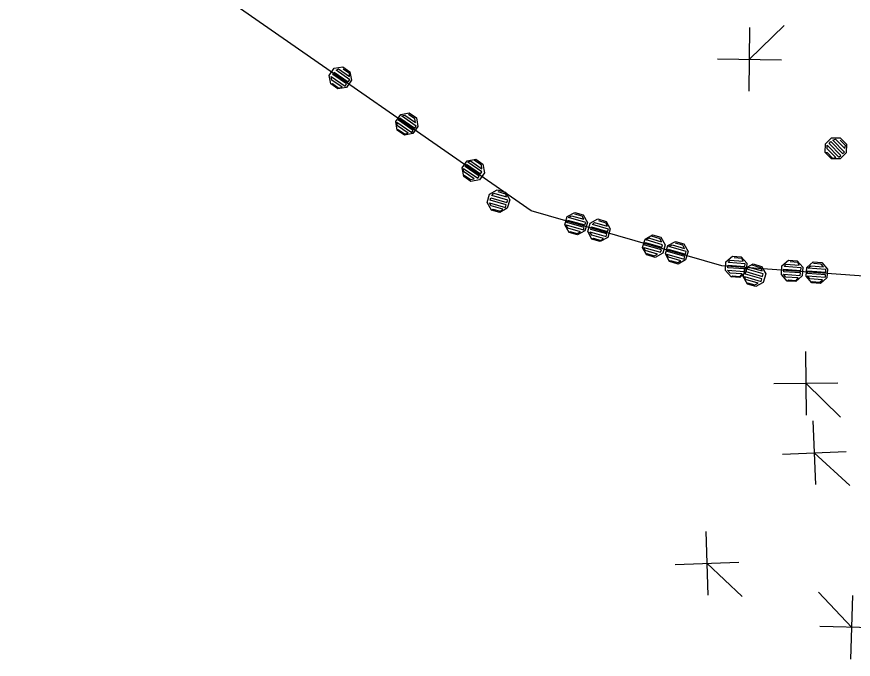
# Model space of a CAD drawing. Extents: x -266179 to -264727, y -1243225 to -1241702.
# Drawn here: x -265680.12 to -265654.17, y -1243158.32 to -1243138.4 of the extents above; entities that cross this region are included whole.
import ezdxf

# ---------------------------------------------------------------- set-up
doc = ezdxf.new("R2010")
doc.units = 0
for name, color, linetype in [('Vrstva 1', 7, 'Continuous'), ('Vrstva 19', 7, 'Continuous'), ('Vrstva 21', 7, 'Continuous')]:
    doc.layers.add(name, color=color, linetype=linetype)

msp = doc.modelspace()

# ---------------------------------------------------------------- linework, layer by layer
at = {"layer": 'Vrstva 1'}
for p, q in [((-265664.16, -1243144.42), (-265680.12, -1243133.33)), ((-265658.25, -1243146.13), (-265664.16, -1243144.42)), ((-265650.61, -1243146.68), (-265658.25, -1243146.13))]:
    msp.add_line(p, q, dxfattribs=at)
at = {"layer": 'Vrstva 19'}
for p, q in [((-265664.16, -1243144.42), (-265680.12, -1243133.33)), ((-265658.25, -1243146.13), (-265664.16, -1243144.42)), ((-265650.61, -1243146.68), (-265658.25, -1243146.13))]:
    msp.add_line(p, q, dxfattribs=at)
for points in [[(-265670.378, -1243140.488), (-265670.426, -1243140.223), (-265670.271, -1243140.002), (-265670.007, -1243139.954), (-265669.785, -1243140.108), (-265669.738, -1243140.373), (-265669.892, -1243140.595), (-265670.156, -1243140.642), (-265670.378, -1243140.488), (-265670.322, -1243140.478), (-265670.125, -1243140.615), (-265670.03, -1243140.583), (-265670.342, -1243140.367), (-265670.362, -1243140.255), (-265669.935, -1243140.552), (-265669.89, -1243140.486), (-265670.317, -1243140.19), (-265670.271, -1243140.124), (-265669.844, -1243140.421), (-265669.79, -1243140.361), (-265670.217, -1243140.064), (-265670.139, -1243140.021), (-265669.802, -1243140.255), (-265669.797, -1243140.161), (-265669.994, -1243140.024)], [(-265668.317, -1243141.921), (-265668.365, -1243141.656), (-265668.211, -1243141.435), (-265667.946, -1243141.387), (-265667.725, -1243141.541), (-265667.677, -1243141.806), (-265667.831, -1243142.027), (-265668.096, -1243142.075), (-265668.317, -1243141.921), (-265668.286, -1243141.894), (-265668.089, -1243142.031), (-265667.978, -1243142.011), (-265668.306, -1243141.782), (-265668.326, -1243141.671), (-265667.867, -1243141.991), (-265667.821, -1243141.925), (-265668.281, -1243141.605), (-265668.235, -1243141.54), (-265667.775, -1243141.859), (-265667.729, -1243141.794), (-265668.189, -1243141.474), (-265668.078, -1243141.454), (-265667.75, -1243141.682), (-265667.77, -1243141.571), (-265667.967, -1243141.434)], [(-265655.041, -1243142.613), (-265655.039, -1243142.344), (-265654.846, -1243142.155), (-265654.577, -1243142.158), (-265654.388, -1243142.351), (-265654.391, -1243142.62), (-265654.584, -1243142.809), (-265654.852, -1243142.806), (-265655.041, -1243142.613), (-265654.985, -1243142.613), (-265654.817, -1243142.785), (-265654.718, -1243142.772), (-265654.984, -1243142.5), (-265654.983, -1243142.387), (-265654.619, -1243142.759), (-265654.561, -1243142.703), (-265654.925, -1243142.331), (-265654.868, -1243142.275), (-265654.504, -1243142.647), (-265654.44, -1243142.598), (-265654.804, -1243142.226), (-265654.719, -1243142.199), (-265654.432, -1243142.492), (-265654.41, -1243142.4), (-265654.578, -1243142.229)], [(-265666.257, -1243143.354), (-265666.304, -1243143.089), (-265666.15, -1243142.868), (-265665.885, -1243142.82), (-265665.664, -1243142.974), (-265665.616, -1243143.239), (-265665.77, -1243143.46), (-265666.035, -1243143.508), (-265666.257, -1243143.354), (-265666.242, -1243143.315), (-265666.045, -1243143.452), (-265665.934, -1243143.432), (-265666.262, -1243143.204), (-265666.266, -1243143.104), (-265665.822, -1243143.412), (-265665.776, -1243143.347), (-265666.212, -1243143.044), (-265666.174, -1243142.973), (-265665.739, -1243143.275), (-265665.693, -1243143.209), (-265666.129, -1243142.907), (-265666.042, -1243142.87), (-265665.689, -1243143.115), (-265665.701, -1243143.01), (-265665.93, -1243142.85)], [(-265665.399, -1243144.395), (-265665.529, -1243144.159), (-265665.454, -1243143.9), (-265665.219, -1243143.77), (-265664.959, -1243143.845), (-265664.83, -1243144.081), (-265664.905, -1243144.34), (-265665.14, -1243144.47), (-265665.399, -1243144.395), (-265665.35, -1243144.367), (-265665.119, -1243144.434), (-265665.039, -1243144.374), (-265665.404, -1243144.268), (-265665.459, -1243144.169), (-265664.96, -1243144.314), (-265664.937, -1243144.237), (-265665.437, -1243144.092), (-265665.415, -1243144.016), (-265664.915, -1243144.16), (-265664.883, -1243144.086), (-265665.383, -1243143.941), (-265665.322, -1243143.876), (-265664.928, -1243143.99), (-265664.954, -1243143.899), (-265665.185, -1243143.832)], [(-265662.988, -1243145.092), (-265663.118, -1243144.857), (-265663.043, -1243144.597), (-265662.808, -1243144.468), (-265662.548, -1243144.543), (-265662.419, -1243144.778), (-265662.494, -1243145.037), (-265662.729, -1243145.167), (-265662.988, -1243145.092), (-265662.968, -1243145.057), (-265662.737, -1243145.123), (-265662.638, -1243145.069), (-265663.022, -1243144.957), (-265663.077, -1243144.858), (-265662.539, -1243145.014), (-265662.517, -1243144.937), (-265663.055, -1243144.782), (-265663.032, -1243144.705), (-265662.494, -1243144.86), (-265662.472, -1243144.783), (-265663.01, -1243144.628), (-265662.911, -1243144.573), (-265662.527, -1243144.684), (-265662.581, -1243144.585), (-265662.812, -1243144.519)], [(-265662.28, -1243145.297), (-265662.409, -1243145.062), (-265662.334, -1243144.803), (-265662.099, -1243144.673), (-265661.84, -1243144.748), (-265661.71, -1243144.983), (-265661.785, -1243145.243), (-265662.02, -1243145.372), (-265662.28, -1243145.297), (-265662.23, -1243145.27), (-265662, -1243145.337), (-265661.92, -1243145.277), (-265662.285, -1243145.171), (-265662.339, -1243145.072), (-265661.84, -1243145.216), (-265661.818, -1243145.139), (-265662.317, -1243144.995), (-265662.295, -1243144.918), (-265661.795, -1243145.063), (-265661.764, -1243144.989), (-265662.263, -1243144.844), (-265662.202, -1243144.778), (-265661.809, -1243144.892), (-265661.834, -1243144.802), (-265662.065, -1243144.735)], [(-265660.577, -1243145.79), (-265660.707, -1243145.554), (-265660.632, -1243145.295), (-265660.396, -1243145.165), (-265660.137, -1243145.24), (-265660.007, -1243145.476), (-265660.082, -1243145.735), (-265660.318, -1243145.865), (-265660.577, -1243145.79), (-265660.576, -1243145.748), (-265660.345, -1243145.815), (-265660.246, -1243145.761), (-265660.63, -1243145.649), (-265660.666, -1243145.556), (-265660.147, -1243145.706), (-265660.125, -1243145.629), (-265660.634, -1243145.482), (-265660.621, -1243145.402), (-265660.112, -1243145.549), (-265660.09, -1243145.473), (-265660.599, -1243145.325), (-265660.529, -1243145.262), (-265660.116, -1243145.382), (-265660.161, -1243145.286), (-265660.43, -1243145.208)], [(-265659.869, -1243145.995), (-265659.998, -1243145.759), (-265659.923, -1243145.5), (-265659.688, -1243145.37), (-265659.429, -1243145.445), (-265659.299, -1243145.681), (-265659.374, -1243145.94), (-265659.609, -1243146.07), (-265659.869, -1243145.995), (-265659.848, -1243145.959), (-265659.617, -1243146.026), (-265659.518, -1243145.971), (-265659.902, -1243145.86), (-265659.957, -1243145.761), (-265659.419, -1243145.917), (-265659.397, -1243145.84), (-265659.935, -1243145.684), (-265659.913, -1243145.607), (-265659.375, -1243145.763), (-265659.352, -1243145.686), (-265659.89, -1243145.53), (-265659.791, -1243145.476), (-265659.407, -1243145.587), (-265659.462, -1243145.488), (-265659.692, -1243145.421)], [(-265657.964, -1243146.472), (-265658.14, -1243146.269), (-265658.121, -1243146), (-265657.917, -1243145.824), (-265657.648, -1243145.843), (-265657.472, -1243146.046), (-265657.492, -1243146.316), (-265657.695, -1243146.491), (-265657.964, -1243146.472), (-265657.921, -1243146.435), (-265657.682, -1243146.452), (-265657.616, -1243146.377), (-265657.995, -1243146.35), (-265658.069, -1243146.264), (-265657.551, -1243146.301), (-265657.545, -1243146.221), (-265658.064, -1243146.184), (-265658.058, -1243146.104), (-265657.539, -1243146.142), (-265657.524, -1243146.063), (-265658.042, -1243146.025), (-265657.997, -1243145.948), (-265657.588, -1243145.978), (-265657.632, -1243145.894), (-265657.871, -1243145.877)], [(-265657.457, -1243146.692), (-265657.587, -1243146.457), (-265657.512, -1243146.198), (-265657.277, -1243146.068), (-265657.017, -1243146.143), (-265656.888, -1243146.378), (-265656.963, -1243146.638), (-265657.198, -1243146.767), (-265657.457, -1243146.692), (-265657.456, -1243146.651), (-265657.225, -1243146.718), (-265657.126, -1243146.663), (-265657.511, -1243146.552), (-265657.546, -1243146.458), (-265657.027, -1243146.609), (-265657.005, -1243146.532), (-265657.514, -1243146.384), (-265657.502, -1243146.305), (-265656.992, -1243146.452), (-265656.97, -1243146.375), (-265657.479, -1243146.228), (-265657.409, -1243146.165), (-265656.996, -1243146.284), (-265657.041, -1243146.188), (-265657.31, -1243146.11)], [(-265656.228, -1243146.597), (-265656.404, -1243146.394), (-265656.385, -1243146.125), (-265656.182, -1243145.949), (-265655.912, -1243145.968), (-265655.737, -1243146.171), (-265655.756, -1243146.44), (-265655.959, -1243146.616), (-265656.228, -1243146.597), (-265656.185, -1243146.56), (-265655.946, -1243146.577), (-265655.881, -1243146.502), (-265656.26, -1243146.475), (-265656.334, -1243146.389), (-265655.815, -1243146.426), (-265655.809, -1243146.346), (-265656.328, -1243146.309), (-265656.322, -1243146.229), (-265655.804, -1243146.267), (-265655.788, -1243146.188), (-265656.306, -1243146.15), (-265656.261, -1243146.073), (-265655.852, -1243146.103), (-265655.896, -1243146.019), (-265656.135, -1243146.002)], [(-265655.46, -1243146.652), (-265655.636, -1243146.449), (-265655.617, -1243146.179), (-265655.414, -1243146.003), (-265655.145, -1243146.023), (-265654.969, -1243146.226), (-265654.988, -1243146.495), (-265655.191, -1243146.671), (-265655.46, -1243146.652), (-265655.448, -1243146.613), (-265655.208, -1243146.63), (-265655.123, -1243146.556), (-265655.522, -1243146.527), (-265655.596, -1243146.441), (-265655.037, -1243146.482), (-265655.031, -1243146.402), (-265655.59, -1243146.362), (-265655.584, -1243146.282), (-265655.026, -1243146.322), (-265655.02, -1243146.242), (-265655.579, -1243146.202), (-265655.493, -1243146.128), (-265655.094, -1243146.157), (-265655.168, -1243146.071), (-265655.408, -1243146.054)]]:
    msp.add_lwpolyline(points, dxfattribs=at)
at = {"layer": 'Vrstva 21'}
for p, q in [((-265664.16, -1243144.42), (-265680.12, -1243133.33)), ((-265657.406, -1243140.712), (-265657.382, -1243138.732)), ((-265657.394, -1243139.722), (-265656.32, -1243138.675)), ((-265658.384, -1243139.71), (-265656.404, -1243139.734)), ((-265658.25, -1243146.13), (-265664.16, -1243144.42)), ((-265650.61, -1243146.68), (-265658.25, -1243146.13)), ((-265655.656, -1243148.777), (-265655.635, -1243150.756)), ((-265656.636, -1243149.777), (-265654.656, -1243149.756)), ((-265655.646, -1243149.766), (-265654.574, -1243150.816)), ((-265655.425, -1243150.932), (-265655.341, -1243152.91)), ((-265656.372, -1243151.963), (-265654.394, -1243151.879)), ((-265655.383, -1243151.921), (-265654.278, -1243152.935)), ((-265658.746, -1243154.359), (-265658.679, -1243156.338)), ((-265659.702, -1243155.382), (-265657.723, -1243155.315)), ((-265658.712, -1243155.349), (-265657.617, -1243156.373)), ((-265654.219, -1243157.335), (-265655.247, -1243156.243)), ((-265654.249, -1243158.324), (-265654.189, -1243156.345)), ((-265653.23, -1243157.364), (-265655.209, -1243157.305))]:
    msp.add_line(p, q, dxfattribs=at)

doc.saveas('drawing.dxf')
